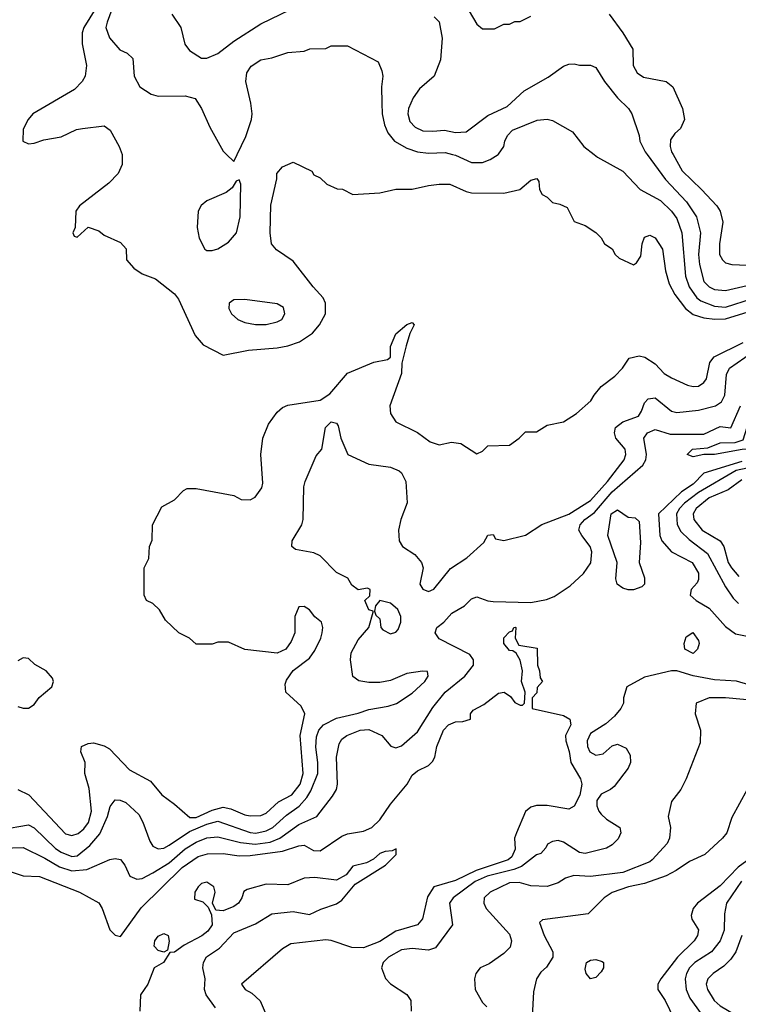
# Model space of a CAD drawing. Header units: inches. Extents: x 1793402 to 1900366, y 320852 to 470679.
# Tile 318 of 604: x 1861637 to 1864298, y 416855 to 420499. Entities that reach past the tile are written whole.
import ezdxf

# ---------------------------------------------------------------- set-up
doc = ezdxf.new("R2010")
doc.units = ezdxf.units.IN
doc.header["$MEASUREMENT"] = 0
doc.layers.add('B8461', color=7, linetype='Continuous')
doc.layers.add('B8462', color=7, linetype='Continuous')

msp = doc.modelspace()

# ---------------------------------------------------------------- linework, layer by layer
at = {"layer": 'B8461', "color": 4}
for points, elevation in [([(1862015.7, 420000), (1862016.9, 419996.9), (1862016.9, 419963.1), (1862002, 419930), (1861966.4, 419893.6), (1861858, 419810), (1861844.7, 419790), (1861842, 419730), (1861834, 419710), (1861838, 419698), (1861850, 419694), (1861890, 419731.3), (1861930, 419718), (1861950, 419702), (1862010, 419674), (1862031.1, 419651.1), (1862032, 419610), (1862059.6, 419579.6), (1862090, 419558), (1862139.8, 419539.8), (1862210, 419484.7), (1862224.9, 419464.9), (1862286, 419330), (1862316, 419296), (1862390, 419258), (1862483.6, 419276.4), (1862590, 419284.4), (1862630, 419292.4), (1862672.5, 419307.5), (1862720.7, 419339.3), (1862747.3, 419370), (1862769.5, 419410), (1862769.5, 419450), (1862760.9, 419470), (1862723.7, 419510), (1862650, 419606), (1862587.2, 419647.2), (1862569.3, 419670), (1862563.7, 419710), (1862566.8, 419813.2), (1862589, 419910), (1862589, 419930), (1862610, 419954), (1862650, 419972), (1862718, 419938), (1862725.4, 419925.4), (1862750, 419914), (1862774, 419890), (1862812.7, 419872.7), (1862831.6, 419871.6), (1862870, 419852), (1862970, 419858), (1863030, 419871.3), (1863090, 419871.3), (1863150, 419886), (1863190, 419890.7), (1863230, 419890.7), (1863290, 419862.8), (1863310, 419858.8), (1863430, 419857.3), (1863489.1, 419870.9), (1863530, 419904.7), (1863551.1, 419911.1), (1863559.6, 419899.6), (1863562, 419870), (1863571.6, 419851.6), (1863590, 419842), (1863610, 419822), (1863636.9, 419816.9), (1863663.6, 419803.6), (1863690, 419752), (1863730, 419738), (1863770, 419712), (1863790, 419692), (1863802, 419670), (1863830.8, 419650.8), (1863842, 419630), (1863856.9, 419616.9), (1863910, 419592), (1863920.4, 419599.6), (1863936.5, 419623.5), (1863942, 419670), (1863950, 419694), (1863970, 419702), (1863990, 419691.3), (1864017.3, 419650), (1864027.7, 419570), (1864042, 419522), (1864062.6, 419482.6), (1864101.6, 419430), (1864130, 419408.5), (1864170, 419395.8), (1864210.3, 419390.3), (1864250, 419391.4), (1864350, 419422.6)], 264), ([(1862402.6, 420000), (1862430, 419974), (1862442.3, 420000)], 268), ([(1863239.6, 420000), (1863250, 419997.1), (1863310, 419970.5), (1863350, 419970.6), (1863378.9, 419981.1), (1863408.4, 420000)], 268), ([(1863763.5, 420000), (1863776, 419990), (1863870, 419938.8), (1863934.8, 419870), (1864010, 419830.4), (1864050, 419790.5), (1864070, 419762.8), (1864088.5, 419710), (1864102.6, 419550), (1864116, 419510), (1864143.7, 419470), (1864158.8, 419458.8), (1864210, 419439.1), (1864250, 419435.2), (1864350, 419466.7), (1864410, 419495.2), (1864430.6, 419509.4), (1864460.2, 419539.8), (1864487, 419590), (1864529, 419850), (1864574.8, 419970), (1864581.4, 420000)], 268), ([(1863960, 420000), (1864027.5, 419907.5), (1864105.4, 419825.4), (1864142.4, 419770), (1864157.6, 419710), (1864150.3, 419630), (1864153.3, 419593.3), (1864170.3, 419530.3), (1864190, 419510.6), (1864210, 419500.5), (1864250, 419497.1), (1864330, 419515.3), (1864410, 419550.3), (1864433.5, 419570), (1864453.8, 419610), (1864472.3, 419710), (1864483.8, 419810), (1864516.3, 419970), (1864517, 420000)], 272), ([(1864056.1, 420000), (1864090, 419939.1), (1864161.6, 419870), (1864218, 419810), (1864230.6, 419790), (1864240.5, 419750), (1864228, 419670), (1864228, 419630), (1864238.8, 419610), (1864250, 419598.8), (1864273.2, 419593.2), (1864330.6, 419590.6), (1864370, 419597.1), (1864390, 419606.4), (1864410, 419634.8), (1864425.6, 419674.4), (1864442.6, 419830), (1864438.9, 419878.9), (1864412.3, 419970), (1864413.6, 419993.6), (1864415.7, 420000)], 276), ([(1861630, 417650.8), (1861670.3, 417630.3), (1861806.4, 417486.4), (1861830, 417479.5), (1861852.9, 417487.1), (1861874.7, 417505.3), (1861891.8, 417528.2), (1861902.6, 417570), (1861893.7, 417653.7), (1861877.6, 417710), (1861879.6, 417750), (1861863.7, 417790), (1861866, 417810), (1861890, 417820.5), (1861910, 417822.4), (1861950, 417812.2), (1861970, 417800.5), (1862043.4, 417723.4), (1862121.7, 417681.7), (1862162.8, 417630), (1862210, 417596.3), (1862266.8, 417546.8), (1862290, 417546.7), (1862350, 417574.3), (1862390, 417584.6), (1862418.2, 417578.2), (1862470, 417556.4), (1862490, 417552.4), (1862530, 417554.4), (1862550, 417563.1), (1862595.1, 417604.9), (1862644.5, 417630), (1862675.1, 417670), (1862686.9, 417710), (1862675.4, 417850), (1862692.3, 417930), (1862678.9, 417958.9), (1862622, 418010), (1862620.2, 418039.8), (1862624.7, 418055.3), (1862649.2, 418090.8), (1862710, 418136), (1862730, 418164.7), (1862752.3, 418210), (1862757.2, 418230), (1862759, 418250), (1862754, 418270), (1862729.3, 418289.3), (1862710, 418315.3), (1862690, 418328), (1862670, 418326), (1862656, 418290), (1862656, 418230), (1862642, 418198), (1862622, 418170), (1862590, 418155.3), (1862470, 418168.7), (1862410, 418195.3), (1862370, 418195.3), (1862350, 418188), (1862290, 418188.7), (1862266, 418210), (1862226, 418230), (1862176.4, 418276.4), (1862154.6, 418314.6), (1862130, 418338), (1862106, 418350), (1862098, 418370), (1862098, 418470), (1862114.6, 418505.4), (1862118, 418550), (1862127.3, 418572.7), (1862128, 418630), (1862163.1, 418696.9), (1862210, 418722), (1862243.1, 418756.9), (1862256.4, 418763.6), (1862290, 418764.7), (1862390, 418746), (1862430, 418738), (1862456.4, 418723.6), (1862490, 418722), (1862508.4, 418731.6), (1862532.9, 418767.1), (1862536.5, 418783.5), (1862529.4, 418890), (1862537, 418950), (1862558.3, 419001.7), (1862590, 419046.8), (1862610, 419064), (1862630, 419073), (1862750, 419090.6), (1862785.8, 419114.2), (1862850, 419190.7), (1862947.9, 419232.1), (1862998.4, 419241.6), (1863009.3, 419250.7), (1863009.5, 419290), (1863030, 419336), (1863070, 419371), (1863090, 419378), (1863098, 419370), (1863082, 419338), (1863068, 419292), (1863051.6, 419228.4), (1863051, 419190), (1863006.8, 419070), (1863010, 419042), (1863030, 419011.3), (1863110, 418971), (1863156.8, 418936.8), (1863190, 418926), (1863235.3, 418935.3), (1863270, 418931), (1863330, 418892), (1863350, 418902), (1863370, 418922), (1863450, 418924.7), (1863486, 418950), (1863510, 418974), (1863550, 418974), (1863590, 418998), (1863650, 419011.3), (1863698.6, 419041.4), (1863752, 419088), (1863764, 419110), (1863790, 419141), (1863840.2, 419179.8), (1863868.7, 419210), (1863893.6, 419246.4), (1863930, 419254.8), (1863952, 419250), (1863990, 419226), (1864022.8, 419190), (1864050, 419173.4), (1864110, 419146), (1864130, 419141), (1864150, 419142.8), (1864170, 419156), (1864179.3, 419170), (1864191.8, 419230), (1864208.5, 419251.5), (1864315.7, 419304.3)], 256), ([(1861570, 417502), (1861670, 417519.3), (1861690, 417508.2), (1861770, 417432.2), (1861790, 417418.7), (1861830, 417402.6), (1861850, 417405.3), (1861896.8, 417443.2), (1861933.4, 417486.6), (1861961.6, 417550), (1861972.3, 417587.7), (1861990, 417612), (1862008.7, 417611.3), (1862030, 417602.8), (1862078, 417558), (1862093.4, 417530), (1862118.8, 417458.8), (1862130, 417441), (1862150, 417430.7), (1862170, 417433), (1862190, 417443.7), (1862265, 417495), (1862330, 417522.2), (1862370, 417532.6), (1862490, 417491.5), (1862510.8, 417489.2), (1862550, 417497.4), (1862573.6, 417510), (1862624.7, 417555.3), (1862671.8, 417588.2), (1862699.6, 417620.4), (1862714.4, 417645.6), (1862741.1, 417710), (1862741.1, 417750), (1862732.9, 417807.1), (1862735.2, 417844.8), (1862744.2, 417870), (1862762, 417890), (1862810, 417914), (1862890, 417932.2), (1862930, 417946.7), (1863001.5, 417958.5), (1863031.9, 417968.1), (1863090, 418006.8), (1863137.2, 418050), (1863148.7, 418070), (1863147.3, 418087.3), (1863128.7, 418088.7), (1863070, 418079.3), (1863010, 418053.2), (1862970, 418046), (1862930, 418046), (1862892.5, 418052.5), (1862870, 418068.7), (1862862, 418130), (1862864.1, 418155.9), (1862890, 418204.7), (1862929, 418250), (1862946, 418306), (1862946, 418310), (1862930, 418315.3), (1862915.3, 418350), (1862932.9, 418367.1), (1862934.5, 418390), (1862924.9, 418395.1), (1862890, 418388.7), (1862867, 418407), (1862852.3, 418432.3), (1862810, 418452.7), (1862750, 418514.5), (1862725.8, 418525.8), (1862658, 418538), (1862644, 418550), (1862645.2, 418570), (1862681.2, 418630), (1862686, 418650), (1862689.2, 418770), (1862694, 418790), (1862734.6, 418885.4), (1862755.3, 418910), (1862769.6, 418990), (1862790, 419010.5), (1862810, 419006), (1862815.6, 418995.6), (1862825.5, 418950), (1862851.3, 418890), (1862930, 418854.8), (1863010, 418842.8), (1863042, 418830), (1863050, 418822), (1863066, 418790), (1863070.9, 418710.9), (1863048, 418650), (1863039.3, 418610), (1863041.6, 418570), (1863054, 418550), (1863099.5, 418519.5), (1863124.9, 418490), (1863130.8, 418470), (1863118.8, 418410), (1863130, 418391.3), (1863150, 418382.8), (1863170, 418391.3), (1863232, 418468), (1863291.9, 418508.1), (1863355.3, 418564.7), (1863370, 418592), (1863390, 418594), (1863398, 418578), (1863430, 418572), (1863510, 418591.3), (1863570, 418631), (1863670, 418668.8), (1863750, 418720.3), (1863813.7, 418790), (1863875.1, 418870), (1863881.6, 418890), (1863878.4, 418910), (1863844.5, 418950), (1863839.5, 418970), (1863842.7, 418990), (1863869.7, 419010.3), (1863927.8, 419032.2), (1863939.5, 419050), (1863950, 419081), (1863964, 419096), (1863990, 419099.3), (1864050, 419050.4), (1864070, 419045.7), (1864150, 419053.7), (1864213.2, 419070), (1864235.3, 419084.7), (1864248, 419110), (1864254.3, 419185.7), (1864264.5, 419210), (1864350, 419268.5)], 252), ([(1861490, 417430.2), (1861650, 417435.5), (1861730, 417396.5), (1861783.8, 417363.8), (1861830, 417348.9), (1861885.6, 417354.4), (1861970.8, 417390.8), (1861990, 417394.8), (1862010, 417391.3), (1862026, 417370), (1862044.7, 417330), (1862070, 417318.8), (1862090, 417320.7), (1862130, 417341.6), (1862190, 417379.5), (1862250, 417430.3), (1862290, 417454.9), (1862330, 417472), (1862370, 417475.3), (1862454.2, 417454.2), (1862508.3, 417448.3), (1862564, 417456), (1862599.5, 417470), (1862670, 417521.3), (1862737.2, 417550), (1862794.8, 417625.2), (1862809.3, 417650.7), (1862814, 417670), (1862809.5, 417770.5), (1862820.2, 417819.8), (1862830, 417836), (1862848.7, 417850), (1862898, 417870), (1862930, 417872.7), (1862978, 417850), (1863011.1, 417811.1), (1863030, 417804.7), (1863050, 417811.3), (1863110, 417864), (1863166.1, 417953.9), (1863211.8, 418010), (1863285.2, 418070), (1863317.2, 418110), (1863317.2, 418130), (1863304, 418150), (1863190, 418208.2), (1863175.6, 418230), (1863180.9, 418250), (1863207.6, 418270), (1863237.2, 418302.8), (1863284.2, 418330), (1863310, 418355.5), (1863330, 418363), (1863370, 418348.2), (1863390, 418346.4), (1863530, 418342), (1863587, 418353), (1863615.6, 418364.4), (1863675.6, 418404.4), (1863724.5, 418450), (1863751.1, 418488.9), (1863755.8, 418530), (1863749.6, 418550), (1863717.6, 418590), (1863707.3, 418610), (1863711.5, 418630), (1863729.6, 418650), (1863765.2, 418674.8), (1863830, 418751.6), (1863944.5, 418850), (1863955.6, 418870), (1863957.6, 418890), (1863947.3, 418950), (1863961.2, 418970), (1863990, 418982), (1864045.1, 418965.1), (1864170, 418965.6), (1864230, 418994), (1864270, 418989), (1864306, 419070)], 248), ([(1864310, 418864.3), (1864170, 418820.5), (1864130, 418780.4), (1864087.8, 418752.2), (1864002, 418670), (1864007.3, 418590), (1864014.8, 418570), (1864050.3, 418530.3), (1864126.8, 418490), (1864150, 418451.3), (1864150, 418428), (1864144.9, 418415.1), (1864122.8, 418390), (1864118.8, 418370), (1864141, 418350), (1864190, 418321.6), (1864250, 418253.4), (1864286.7, 418226.7), (1864330, 418217.1)], 248), ([(1864330, 418838.8), (1864289.6, 418830.4), (1864150.1, 418749.9), (1864098.9, 418710), (1864079.6, 418690), (1864069, 418670), (1864071.5, 418631.5), (1864085.1, 418605.1), (1864115.6, 418575.6), (1864183.7, 418523.7), (1864250, 418400.7), (1864278.8, 418358.8), (1864298.8, 418338.8)], 252), ([(1864310, 418796.4), (1864260.2, 418759.8), (1864190, 418729.6), (1864141.3, 418690), (1864130.4, 418670), (1864132.4, 418650), (1864163.8, 418610), (1864230.7, 418570), (1864243.8, 418550), (1864260.3, 418490), (1864272.2, 418470), (1864299, 418439)], 256), ([(1861530.3, 417370.3), (1861650, 417330.7), (1861710, 417328), (1861858, 417270), (1861930, 417231), (1861942.8, 417210), (1861970.7, 417130.7), (1861990, 417111.3), (1862010, 417106), (1862087.1, 417212.9), (1862238.6, 417361.4), (1862298.2, 417401.8), (1862332.6, 417412.6), (1862390, 417413.1), (1862450, 417404.6), (1862490, 417406.3), (1862610, 417422.7), (1862670, 417442), (1862690, 417443.7), (1862724.5, 417424.5), (1862750, 417423.6), (1862830, 417478), (1862850, 417486), (1862910, 417495.8), (1862940.9, 417510), (1862970, 417538), (1863010, 417596.3), (1863072, 417670), (1863090, 417702.8), (1863110, 417719.1), (1863150, 417739.1), (1863165.8, 417754.2), (1863174.5, 417770), (1863180.9, 417810), (1863206.6, 417870), (1863224, 417890), (1863250, 417901), (1863278, 417902), (1863306, 417910), (1863306, 417930), (1863316.4, 417943.6), (1863355.5, 417964.5), (1863410, 418006.8), (1863430.5, 418010.5), (1863454, 417994), (1863470, 417972), (1863490, 417962), (1863498, 417962), (1863506, 417970), (1863508, 418010), (1863495.3, 418050), (1863499, 418090), (1863489.4, 418129.4), (1863474.6, 418154.6), (1863463.1, 418163.1), (1863450, 418165.2), (1863429, 418190), (1863428.9, 418211.1), (1863450, 418234), (1863462, 418238), (1863466, 418250), (1863471.1, 418251.1), (1863474, 418250), (1863471.3, 418210), (1863484.7, 418184.7), (1863552.7, 418172.7), (1863554, 418110), (1863562, 418090), (1863563.6, 418063.6), (1863572, 418050), (1863552.7, 418027.3), (1863551.6, 418008.4), (1863534, 417990), (1863534, 417950), (1863650, 417924), (1863674, 417910), (1863678, 417890), (1863657.3, 417850), (1863659.3, 417830), (1863671.5, 417791.5), (1863677.6, 417750), (1863712.7, 417690), (1863717.6, 417670), (1863710.2, 417629.8), (1863690, 417589), (1863670, 417578), (1863590, 417591.6), (1863550, 417591.3), (1863530, 417585.2), (1863510, 417569.2), (1863475.8, 417490), (1863469.1, 417470), (1863471.4, 417430), (1863459, 417401), (1863445.5, 417390), (1863326.4, 417350), (1863250, 417313.3), (1863170.3, 417289.7), (1863147.3, 417252.7), (1863128.5, 417171.5), (1863110, 417149.5), (1863030, 417126.3), (1862970, 417088), (1862910, 417064.7), (1862866.2, 417066.2), (1862790, 417091.3), (1862770, 417093.6), (1862640.4, 417079.6), (1862610, 417061.2), (1862458, 416930), (1862472, 416910), (1862496.8, 416896.8), (1862527.7, 416867.7), (1862545.2, 416825.2)], 244), ([(1861630, 417958), (1861650, 417951.3), (1861670, 417951.3), (1861690, 417964.7), (1861709.3, 417990.7), (1861755.3, 418030), (1861762, 418050), (1861758, 418062), (1861735.3, 418090), (1861692.9, 418112.9), (1861670, 418135.3), (1861650, 418138), (1861630, 418126)], 264), ([(1864370, 418027.3), (1864291.2, 418051.2), (1864210, 418056.3), (1864130, 418071.5), (1864070, 418089.6), (1864050, 418089.5), (1863950, 418066), (1863884.7, 418030), (1863872, 417990), (1863872, 417970), (1863862, 417950), (1863838.8, 417921.2), (1863807.1, 417892.9), (1863750, 417858), (1863738, 417830), (1863739.1, 417810), (1863747.3, 417790), (1863770, 417777.3), (1863797.5, 417782.5), (1863830, 417811.3), (1863850, 417818), (1863882.8, 417802.8), (1863896.8, 417776.8), (1863898.8, 417750), (1863890, 417728.7), (1863838, 417662), (1863824.7, 417650), (1863790, 417632.7), (1863774, 417610), (1863774, 417590), (1863780.7, 417570), (1863790, 417558.8), (1863810, 417540.7), (1863858.8, 417510), (1863862.8, 417490), (1863852.8, 417467.2), (1863830, 417445.2), (1863810, 417433.2), (1863730, 417413.2), (1863710, 417417.2), (1863650, 417455.3), (1863630, 417462), (1863610, 417458), (1863591.6, 417448.4), (1863585.4, 417434.6), (1863566, 417414), (1863550, 417408.7), (1863494.8, 417365.2), (1863465.9, 417354.1), (1863367.3, 417330), (1863323, 417310), (1863242, 417250), (1863227.7, 417230), (1863238.8, 417150), (1863175.9, 417064.1), (1863150, 417056), (1863090, 417062), (1863050, 417057), (1863002.8, 417030), (1862982.8, 417010), (1862976, 416990), (1862990.7, 416950.7), (1863010, 416931.3), (1863070, 416891.3), (1863084.7, 416870), (1863086, 416830)], 248), ([(1864370, 417978), (1864250, 417989.5), (1864190, 417989), (1864142, 417970), (1864138, 417930), (1864158, 417870), (1864156.9, 417823.1), (1864104.7, 417690), (1864084.7, 417650), (1864050, 417606), (1864038, 417550), (1864046, 417510), (1864042.8, 417470), (1864034, 417450), (1863978.8, 417390), (1863970, 417382.7), (1863870, 417343.5), (1863750, 417328), (1863688.5, 417331.5), (1863657.3, 417322.7), (1863630, 417304.5), (1863590, 417291.6), (1863530, 417293.6), (1863486.7, 417306.7), (1863450, 417305.4), (1863378.8, 417270), (1863356, 417250), (1863354.8, 417230), (1863364, 417210), (1863450, 417114.8), (1863458, 417090), (1863452.7, 417067.3), (1863430, 417044), (1863375.3, 417004.7), (1863342, 416990), (1863326, 416970), (1863321, 416950), (1863322.8, 416910), (1863350, 416862), (1863366, 416846)], 252), ([(1864330.6, 417650), (1864273.7, 417546.3), (1864254.8, 417490), (1864238.8, 417470), (1864173.4, 417410), (1864116.7, 417383.3), (1864067.3, 417350), (1864030, 417331.2), (1863950, 417302.6), (1863891.3, 417290), (1863830, 417269.3), (1863801, 417250), (1863742, 417190), (1863572, 417168), (1863562, 417158), (1863578.8, 417110), (1863611.3, 417050), (1863611.3, 417030), (1863587.1, 416992.9), (1863565.8, 416974.2), (1863550.5, 416949.5), (1863538.8, 416901.2), (1863534, 416810)], 256), ([(1862362.2, 416842.2), (1862327.3, 416890), (1862321.6, 416910), (1862323.1, 416950), (1862314.9, 416990), (1862318, 417010), (1862329.1, 417030.9), (1862376.6, 417063.4), (1862430, 417119.7), (1862510, 417153), (1862570, 417189.8), (1862650, 417198.3), (1862710, 417187.6), (1862752.1, 417207.9), (1862810, 417226.6), (1862830, 417241.2), (1862879.5, 417300.5), (1862991, 417370), (1863031.3, 417410), (1863031.1, 417431.1), (1863016.4, 417423.6), (1862990, 417420.7), (1862970, 417413), (1862947.2, 417392.8), (1862921.2, 417378.8), (1862870, 417366), (1862845.1, 417334.9), (1862810, 417314.9), (1862730, 417324.9), (1862690, 417322), (1862630, 417297.1), (1862550, 417299.5), (1862479.6, 417280.4), (1862466.6, 417273.4), (1862459.6, 417250), (1862447, 417230), (1862430, 417217.6), (1862390, 417201.3), (1862363.5, 417203.5), (1862350.7, 417230), (1862360.7, 417270), (1862356, 417290), (1862330, 417306.8), (1862310, 417302.8), (1862297.2, 417290), (1862285.6, 417270), (1862284.5, 417244.5), (1862314.8, 417234.8), (1862335.3, 417215.3), (1862346.6, 417186.6), (1862349.6, 417150), (1862333.4, 417126.6), (1862310.8, 417109.2), (1862245.7, 417074.3), (1862210, 417048.2), (1862192.9, 417047.1), (1862169.2, 417010), (1862134.5, 416990), (1862111.1, 416930), (1862084.7, 416890), (1862081.1, 416830)], 236), ([(1864370, 417416.4), (1864296.7, 417363.3), (1864230, 417293.6), (1864146.8, 417230), (1864130.8, 417210), (1864123.5, 417183.5), (1864126, 417170), (1864150.6, 417130.6), (1864146.8, 417110), (1864134, 417090), (1864072.4, 417030), (1864010.6, 416950), (1863999.1, 416930), (1863999.1, 416910), (1864027.3, 416870), (1864074.8, 416770), (1864102.8, 416730), (1864170, 416670.8), (1864204.7, 416650), (1864267.1, 416587.1), (1864312, 416550)], 264), ([(1864309.3, 417310.7), (1864254.4, 417230), (1864246, 417190), (1864244.9, 417130), (1864230.4, 417090), (1864198, 417050), (1864136.3, 417010), (1864116.4, 416990), (1864105.3, 416970), (1864101.1, 416950), (1864104.9, 416910), (1864118.5, 416878.5), (1864159.6, 416819.6), (1864204.2, 416784.2), (1864270, 416747.7), (1864323.9, 416703.9)], 268), ([(1864310.3, 417110), (1864288.2, 417050), (1864270, 417022.7), (1864243.7, 416996.3), (1864204, 416970), (1864184.9, 416950), (1864179.1, 416930), (1864183, 416910), (1864208, 416870), (1864230.7, 416850), (1864305.8, 416805.8)], 272)]:
    msp.add_lwpolyline(points, dxfattribs=dict(at, elevation=elevation))
for points, elevation in [([(1862450, 419906), (1862438, 419902), (1862423.6, 419876.4), (1862401, 419859), (1862330, 419829), (1862308.2, 419811.8), (1862297.3, 419790), (1862294, 419730), (1862301, 419690), (1862322, 419650), (1862330, 419644.7), (1862350, 419644.7), (1862370, 419651.3), (1862410, 419676), (1862439, 419710), (1862452.7, 419770), (1862455.3, 419890)], 268), ([(1862470, 419464), (1862430, 419462), (1862412, 419450), (1862411.3, 419430), (1862421, 419410), (1862444.7, 419390), (1862470, 419378.8), (1862510, 419370.8), (1862549.1, 419370.9), (1862590, 419381), (1862608, 419390), (1862618, 419410), (1862613.6, 419433.6), (1862590, 419448)], 268), ([(1864130, 418881.2), (1864108.7, 418890), (1864128, 418910), (1864185.2, 418914.8), (1864230, 418933), (1864285.4, 418934.6), (1864316, 418944), (1864330, 418991), (1864369, 419011), (1864388, 419030), (1864410, 419074), (1864471.3, 419071.3), (1864498, 419058), (1864522, 419030), (1864531.3, 419011.3), (1864531.3, 418970), (1864522, 418950), (1864472, 418930), (1864453, 418927), (1864414, 418910), (1864312.1, 418907.9), (1864210, 418889.6), (1864170, 418889.5)], 244), ([(1863890, 418389.2), (1863870, 418395.3), (1863849, 418410), (1863844, 418430), (1863848.7, 418490), (1863814, 418590), (1863827.3, 418670), (1863850, 418684.7), (1863890, 418658), (1863916, 418656), (1863930, 418642), (1863935.2, 418564.8), (1863930.8, 418490), (1863950, 418434), (1863950.8, 418410), (1863939.8, 418400.2), (1863910, 418389.2)], 244), ([(1862970.7, 418349.3), (1862954.8, 418330), (1862950.8, 418310), (1862955.3, 418295.3), (1862970, 418282), (1862974.4, 418250), (1862981.1, 418241.1), (1863010, 418226.5), (1863030, 418233.1), (1863037.7, 418242.3), (1863047.9, 418270), (1863047.7, 418290), (1863036.4, 418316.4), (1863010, 418339.7)], 252), ([(1864130, 418154), (1864099, 418170), (1864097.2, 418190), (1864104.7, 418215.3), (1864128.7, 418231.3), (1864150, 418202), (1864153, 418190), (1864146, 418170)], 244), ([(1862170, 417048.7), (1862150, 417055.1), (1862135.1, 417070), (1862137, 417090), (1862150, 417107.3), (1862170, 417117.1), (1862186, 417110), (1862190.5, 417089.5), (1862184.7, 417055.3)], 236), ([(1863750, 416949.3), (1863734, 416970), (1863730, 416986), (1863735.3, 417010), (1863750, 417018.8), (1863770, 417021), (1863793.7, 417013.7), (1863798, 417010), (1863798.8, 416990), (1863790, 416975.3), (1863770, 416954)], 256)]:
    msp.add_lwpolyline(points, close=True, dxfattribs=dict(at, elevation=elevation))
at = {"layer": 'B8462', "color": 4}
for points, elevation in [([(1862199.9, 420519.9), (1862234, 420470), (1862248, 420408), (1862265.2, 420385.2), (1862310, 420356), (1862330, 420356), (1862370, 420374), (1862430, 420419.3), (1862530, 420483.8), (1862750, 420590.6)], 272), ([(1861941.5, 420578.5), (1861874, 420470), (1861868.7, 420450), (1861868.5, 420410), (1861883.8, 420330), (1861879.1, 420290), (1861867.7, 420270), (1861839.3, 420240.7), (1861686, 420150), (1861668.5, 420130), (1861650, 420094), (1861648, 420050), (1861670, 420039.1), (1861690, 420042), (1861725.8, 420054.2), (1861790, 420064.9), (1861847.7, 420092.3), (1861870, 420096.3), (1861950, 420106), (1861971.3, 420090), (1862004.7, 420030), (1862015.7, 420000)], 264), ([(1861982.6, 420550), (1861960.4, 420490), (1861956.3, 420470), (1861970, 420431.3), (1862007.1, 420387.1), (1862035.3, 420375.3), (1862055.3, 420355.3), (1862061, 420290), (1862082, 420250), (1862124, 420224), (1862150, 420216), (1862250, 420217.3), (1862287.1, 420207.1), (1862310.5, 420170.5), (1862341.1, 420101.1), (1862390, 420012), (1862402.6, 420000)], 268), ([(1863172, 420510), (1863190.5, 420490.5), (1863200.7, 420430), (1863194.8, 420350), (1863171, 420290), (1863116.7, 420243.3), (1863094, 420210), (1863076.3, 420170), (1863073.4, 420150), (1863081.7, 420121.7), (1863101.7, 420101.7), (1863130, 420088.2), (1863166.2, 420086.2), (1863210, 420090.5), (1863250, 420082), (1863290, 420084), (1863370, 420144.9), (1863441.7, 420178.3), (1863504.8, 420235.2), (1863594, 420286), (1863650, 420326.8), (1863670, 420334.8), (1863690, 420336), (1863710, 420331), (1863750, 420331.3), (1863770, 420322), (1863802, 420270), (1863850.3, 420210.3), (1863890.4, 420170.4), (1863902.8, 420150), (1863930.5, 420070.5), (1863933.4, 420050), (1863952.7, 420010), (1863960, 420000)], 272), ([(1863301, 420530), (1863330, 420482), (1863350, 420464.7), (1863394.6, 420465.4), (1863430, 420482), (1863450, 420482), (1863470, 420492), (1863490, 420492), (1863530, 420512)], 276), ([(1863819.3, 420519.3), (1863870.3, 420450.3), (1863907.3, 420390), (1863907.7, 420330), (1863922.5, 420302.5), (1863946, 420286), (1864030, 420270.8), (1864054.8, 420250), (1864091, 420170), (1864098, 420130), (1864083.5, 420096.5), (1864062.5, 420077.5), (1864046, 420054), (1864044.9, 420030), (1864050.6, 420010), (1864056.1, 420000)], 276), ([(1862442.3, 420000), (1862473.8, 420066.2), (1862495.1, 420130), (1862498, 420150), (1862492.7, 420190), (1862474, 420270), (1862478, 420302), (1862493.6, 420326.4), (1862529.3, 420350.7), (1862570, 420358), (1862630, 420378), (1862690, 420382), (1862711.6, 420391.6), (1862770, 420392), (1862790, 420402), (1862850, 420402), (1862963.6, 420343.6), (1862978, 420310), (1862981, 420290), (1862976, 420250), (1862977.3, 420190), (1862979.1, 420150), (1862987.7, 420110), (1863000.3, 420080.3), (1863024, 420050), (1863070, 420023.8), (1863110, 420010.4), (1863150, 420005.5), (1863212.5, 420007.5), (1863239.6, 420000)], 268), ([(1863408.4, 420000), (1863410, 420001), (1863429.3, 420030), (1863432.7, 420050), (1863442.7, 420070), (1863462, 420090), (1863552.5, 420127.5), (1863590, 420130.8), (1863610, 420126), (1863683.5, 420083.5), (1863726, 420030), (1863763.5, 420000)], 268)]:
    msp.add_lwpolyline(points, dxfattribs=dict(at, elevation=elevation))

doc.saveas('drawing.dxf')
